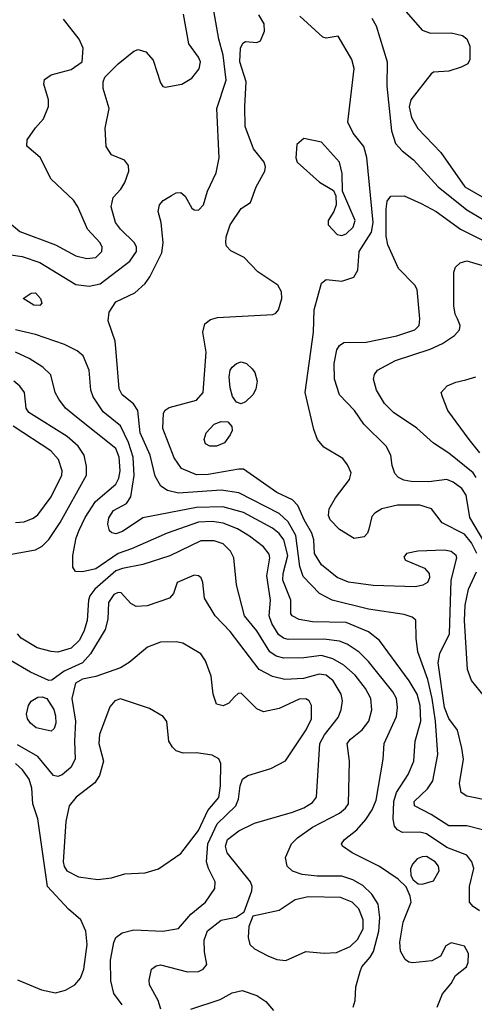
# Model space of a CAD drawing. Extents: x 1173029 to 1307123, y 522559 to 678521.
# Tile 569 of 623: x 1240764 to 1242798, y 657567 to 661973. Entities that reach past the tile are written whole.
import ezdxf

# ---------------------------------------------------------------- set-up
doc = ezdxf.new("R2010")
doc.units = 0

msp = doc.modelspace()

# ---------------------------------------------------------------- linework, layer by layer
at = {"layer": '0CON10XD'}
for points in [[(1242835, 658348), (1242765, 658366.5), (1242685, 658365.3), (1242605, 658416.8), (1242530, 658455), (1242529.5, 658475), (1242589.1, 658530.9), (1242613.3, 658566.7), (1242634.8, 658685), (1242624.9, 658835), (1242610.2, 658935), (1242590.8, 659020.8), (1242545.9, 659145), (1242537.5, 659205), (1242536.3, 659286.3), (1242519.5, 659299.5), (1242485, 659312.2), (1242325, 659335.7), (1242162, 659375), (1242105, 659406), (1242031.9, 659481.9), (1242017, 659527), (1242000, 659665), (1241965, 659726.8), (1241925, 659763.5), (1241745, 659855.7), (1241665, 659867.5), (1241474.4, 659854.4), (1241425, 659866.7), (1241396.2, 659886.2), (1241370.7, 659930.7), (1241348, 660025), (1241303.9, 660125), (1241292.7, 660225), (1241273.6, 660253.6), (1241223.1, 660295), (1241209.2, 660320.8), (1241196.4, 660485), (1241191.1, 660535), (1241160.6, 660625), (1241164.4, 660665), (1241195, 660711.1), (1241279.5, 660750.5), (1241325, 660792.5), (1241347.3, 660822.7), (1241399.9, 660930.1), (1241406.7, 660975), (1241396.7, 661065), (1241384.3, 661115), (1241390, 661145), (1241406.6, 661163.4), (1241443.6, 661186.4), (1241465, 661197.5), (1241485, 661199.2), (1241505, 661183.8), (1241535, 661129.2), (1241545, 661121.9), (1241565, 661121.1), (1241587.1, 661145), (1241603.9, 661206.1), (1241642.7, 661287.3), (1241656.2, 661355), (1241645.9, 661575), (1241688.1, 661701.9), (1241674.5, 661814.5), (1241654.7, 661885), (1241624.4, 662064.4)], [(1242450.9, 662055), (1242565.4, 661925.4), (1242602.6, 661912.6), (1242695, 661914.5), (1242745, 661901.9), (1242765, 661887.5), (1242778.9, 661855), (1242778.9, 661795), (1242768.6, 661775), (1242739.8, 661760.2), (1242685, 661743.1), (1242615, 661738), (1242605, 661731.2), (1242513.6, 661615), (1242507.2, 661582.8), (1242516.9, 661535), (1242545, 661485.6), (1242648.8, 661378.8), (1242755.3, 661225), (1242855, 661168.1)], [(1240725, 660920.8), (1240775, 660913.1), (1240855, 660886.8), (1241015, 660787.5), (1241075, 660780.3), (1241125, 660791.1), (1241256.9, 660893.1), (1241286.8, 660935), (1241286.9, 660955), (1241278.2, 660975), (1241215.5, 661035), (1241193.2, 661065), (1241173.4, 661135), (1241183.2, 661176.8), (1241216.9, 661215), (1241234.3, 661245), (1241252, 661295), (1241250.5, 661320.5), (1241233.8, 661343.8), (1241175, 661368), (1241151.4, 661405), (1241147.3, 661487.3), (1241164.6, 661575), (1241137.5, 661665), (1241137.4, 661695), (1241145.8, 661715), (1241205, 661776.1), (1241275, 661831.8), (1241295, 661840), (1241329.2, 661829.2), (1241361.5, 661791.5), (1241395, 661690), (1241404.3, 661674.3), (1241415, 661671.2), (1241490, 661685), (1241535, 661711.4), (1241567.1, 661752.9), (1241573.8, 661785), (1241565, 661805.6), (1241520.5, 661865), (1241497.8, 661997.8)], [(1240717.4, 661065), (1240765, 661025.3), (1240925, 660965.4), (1241015, 660916.9), (1241065, 660904.6), (1241105, 660908.2), (1241131.2, 660935), (1241132.9, 660955), (1241124.5, 660975), (1241067.5, 661035), (1241024.5, 661135), (1241004.7, 661164.7), (1240905, 661259.1), (1240856.2, 661356.2), (1240796.6, 661406.6), (1240797.7, 661435), (1240835, 661489.4), (1240871.1, 661528.9), (1240893.1, 661585), (1240893.1, 661615), (1240872.9, 661685), (1240875.8, 661705), (1240904.6, 661725.4), (1240995, 661750.5), (1241044.3, 661785), (1241048.5, 661845), (1241030, 661885), (1240960, 661975)], [(1242875, 658476.2), (1242765, 658499.4), (1242739.2, 658515), (1242731.5, 658555), (1242749.6, 658665), (1242743.1, 658713.1), (1242723.4, 658793.4), (1242685, 658845.6), (1242664.9, 658894.9), (1242635.9, 659095), (1242643.6, 659136.4), (1242687.1, 659225), (1242695.2, 659464.8), (1242720, 659565), (1242717.8, 659575), (1242695, 659592.7), (1242665, 659598.9), (1242545.4, 659594.6), (1242495, 659584), (1242482.3, 659567.7), (1242490, 659555), (1242575, 659519.2), (1242595.7, 659495), (1242597.5, 659475), (1242588.8, 659455), (1242567.4, 659442.6), (1242535, 659435.6), (1242345, 659441.3), (1242235, 659455.9), (1242185, 659476.5), (1242115, 659533.3), (1242082.6, 659585), (1242080, 659645), (1242071.6, 659675), (1242036.7, 659735), (1242008.9, 659798.9), (1241984.8, 659824.8), (1241915, 659857.2), (1241765, 659961.1), (1241745, 659962.2), (1241607.8, 659937.8), (1241555, 659936.2), (1241487.8, 659965), (1241455, 660013.1), (1241405, 660143.3), (1241408, 660212), (1241415, 660225.7), (1241433, 660237), (1241555, 660270.4), (1241585, 660304.3), (1241599.1, 660485), (1241583.5, 660575), (1241592.5, 660612.5), (1241617.9, 660632.1), (1241649.1, 660640.9), (1241896.9, 660653.1), (1241910.8, 660659.2), (1241922, 660675), (1241936.7, 660725), (1241935.4, 660755.4), (1241918.9, 660785), (1241830, 660845), (1241768.5, 660908.5), (1241708.7, 660938.7), (1241690.3, 660960.3), (1241686, 660975), (1241688.3, 661001.7), (1241705.5, 661054.5), (1241755, 661128), (1241797.5, 661155), (1241822.5, 661225), (1241860.6, 661295), (1241864.1, 661314.1), (1241858, 661335), (1241810.9, 661395), (1241772.8, 661495), (1241771.2, 661585), (1241778.2, 661695), (1241749.5, 661785), (1241752.2, 661845), (1241762, 661868), (1241775, 661875.6), (1241825, 661871.2), (1241842, 661878), (1241859.2, 661920.8), (1241858.5, 661955), (1241834.8, 661994.8)], [(1242809.6, 659585), (1242785, 659632.6), (1242755, 659670.5), (1242655, 659722.3), (1242606.7, 659785), (1242555, 659801.4), (1242455, 659800.7), (1242385, 659783.8), (1242352.9, 659765), (1242339.8, 659750.2), (1242326.7, 659693.3), (1242320.8, 659675), (1242305, 659659.2), (1242260.9, 659650.9), (1242195, 659691.2), (1242153.2, 659735), (1242146.1, 659755), (1242148.5, 659785), (1242176.8, 659833.2), (1242239.6, 659915), (1242246.8, 659945), (1242231.4, 659981.4), (1242209.9, 660009.9), (1242125, 660060.5), (1242096.1, 660095), (1242079.8, 660139.8), (1242041.2, 660305), (1242078.8, 660575), (1242082.4, 660675), (1242115, 660793.3), (1242135, 660810), (1242205, 660802.5), (1242259.6, 660820.4), (1242277.5, 660852.5), (1242283.7, 660935), (1242315.1, 660984.9), (1242337.8, 661022.2), (1242346.2, 661065), (1242316.8, 661356.8), (1242304.5, 661405), (1242256.1, 661465), (1242232.3, 661515), (1242260, 661755), (1242250.8, 661795), (1242189.3, 661899.3), (1242135, 661890), (1242120, 661895), (1242018.1, 661988.1)], [(1242339.1, 661979.1), (1242358.8, 661945), (1242408.6, 661785), (1242406.8, 661675), (1242428.4, 661475), (1242445, 661418.9), (1242475, 661386.2), (1242526.3, 661346.3), (1242636.9, 661225), (1242765, 661122.2), (1242835, 661081)], [(1242205, 661006.9), (1242225, 661014.6), (1242256.9, 661045), (1242264.6, 661075), (1242208, 661205), (1242206.5, 661285), (1242195.4, 661335), (1242115, 661425.6), (1242035, 661440.8), (1242004, 661415), (1242000, 661355), (1242005.8, 661335), (1242105, 661246.5), (1242168.8, 661208.8), (1242178.8, 661185), (1242180, 661145), (1242169.4, 661115), (1242144.4, 661075), (1242144.3, 661055), (1242185, 661012.1), (1242205, 661006.9)], [(1242845, 659631.8), (1242778.1, 659745), (1242761.9, 659845), (1242742.9, 659875), (1242703.6, 659903.6), (1242675, 659915.3), (1242595, 659904.7), (1242516.4, 659906.4), (1242483.2, 659913.2), (1242459.4, 659925), (1242442.1, 659942.1), (1242431.1, 659978.9), (1242425.5, 660025), (1242404.4, 660065), (1242303.6, 660163.6), (1242261.5, 660225), (1242194.7, 660294.7), (1242172.1, 660365), (1242171, 660435), (1242183.6, 660496.4), (1242195, 660515.4), (1242215, 660528.2), (1242315, 660529.4), (1242451.7, 660558.3), (1242532, 660585), (1242551.4, 660605), (1242554.4, 660635), (1242542.7, 660765), (1242532.5, 660785), (1242459.1, 660859.1), (1242410.9, 660965), (1242403.7, 661003.7), (1242403.3, 661125), (1242408.6, 661161.4), (1242425, 661184), (1242485, 661185.5), (1242560.2, 661150.2), (1242628.1, 661115), (1242736.3, 661036.3), (1242835, 660986.8)], [(1242806.1, 659925), (1242792.6, 659945), (1242685, 660032.8), (1242615, 660078.5), (1242541.1, 660145), (1242436.5, 660215), (1242396.3, 660256.3), (1242360.9, 660315), (1242347.8, 660365), (1242351.9, 660385), (1242365.7, 660405), (1242445, 660448.4), (1242601.4, 660498.6), (1242656.6, 660523.4), (1242710.2, 660559.8), (1242732.5, 660585), (1242734.3, 660605), (1242723.1, 660635), (1242713.3, 660655), (1242707, 660693), (1242707, 660843), (1242714.6, 660865.4), (1242735, 660885.6), (1242765, 660894.5), (1242845, 660870)], [(1240855, 660693.8), (1240827.5, 660695), (1240780, 660725), (1240815, 660750), (1240835, 660751.2), (1240858, 660725), (1240863.3, 660705), (1240855, 660693.8)], [(1242821.4, 657985), (1242792.9, 658005), (1242776.9, 658025), (1242776.4, 658095), (1242796.5, 658175), (1242787.5, 658205), (1242764.7, 658234.7), (1242675, 658269.3), (1242585, 658330.7), (1242555, 658337.1), (1242476.5, 658336.5), (1242455, 658348.2), (1242441.5, 658365), (1242435.2, 658395.2), (1242437.7, 658475), (1242450.4, 658515), (1242501.6, 658595), (1242527.8, 658655), (1242533.5, 658745), (1242558.9, 658835), (1242556.1, 658903.9), (1242542.2, 658955), (1242506.4, 659015), (1242374.8, 659194.8), (1242325, 659234.1), (1242225, 659276.5), (1242075, 659279), (1242015, 659289.7), (1241983.1, 659305), (1241977.8, 659315), (1241978, 659375), (1241942, 659465), (1241943, 659495), (1241963.3, 659575), (1241945.8, 659645.8), (1241925, 659674.7), (1241895, 659698), (1241765, 659767.7), (1241673.9, 659793.9), (1241555, 659790.6), (1241315.3, 659744.7), (1241225, 659683.1), (1241195, 659673.2), (1241176.3, 659676.3), (1241165.5, 659685.5), (1241159.2, 659715), (1241163.8, 659743.8), (1241183.7, 659776.3), (1241241.7, 659808.3), (1241261.9, 659838.1), (1241276.9, 659933.1), (1241271.7, 660015), (1241251.2, 660081.2), (1241215.6, 660155), (1241137.8, 660217.8), (1241092.8, 660285), (1241082.9, 660315), (1241074.6, 660405), (1241048.5, 660468.5), (1241022, 660492), (1240965, 660520), (1240835, 660564.2), (1240745, 660585.7)], [(1242632.5, 657555), (1242655.6, 657614.4), (1242695, 657660), (1242713.9, 657696.1), (1242763.8, 657735), (1242770.8, 657755), (1242772, 657795), (1242755, 657827.5), (1242695, 657842.5), (1242671.4, 657828.6), (1242647.1, 657782.9), (1242608.2, 657761.8), (1242522.9, 657752.9), (1242505, 657756), (1242488.7, 657768.7), (1242468.5, 657805), (1242465.4, 657845), (1242480.7, 657935), (1242515.4, 658025), (1242511.5, 658051.5), (1242492.7, 658092.7), (1242458.1, 658128.1), (1242374.7, 658184.7), (1242251.4, 658245), (1242208.8, 658275), (1242203.8, 658285), (1242217.1, 658305), (1242272.4, 658347.6), (1242312.7, 658395), (1242341.8, 658438.2), (1242359.5, 658480.5), (1242390.8, 658665), (1242394.7, 658735), (1242449.4, 658855), (1242455.3, 658895), (1242450, 658935), (1242433.5, 658965), (1242325, 659100.7), (1242282.5, 659142.5), (1242229.1, 659179.1), (1242195, 659192.5), (1242125, 659201.1), (1241965, 659200.2), (1241945, 659205.3), (1241922.3, 659222.3), (1241892, 659272), (1241881.2, 659305), (1241886, 659375), (1241870.4, 659485), (1241883.4, 659565), (1241880.9, 659580.9), (1241854.4, 659614.4), (1241792.7, 659662.7), (1241739.1, 659695), (1241675, 659720), (1241625, 659728), (1241565, 659724.8), (1241424.5, 659675.5), (1241265.2, 659604.9), (1241205, 659584.4), (1241105, 659515.3), (1241045, 659502.2), (1241013.9, 659503.9), (1241002.7, 659522.7), (1241002.1, 659575), (1241017.5, 659655), (1241030.6, 659689.4), (1241057.7, 659745), (1241103.4, 659816.6), (1241195, 659894.5), (1241208.4, 659921.6), (1241213.7, 659955), (1241209.8, 660015), (1241195, 660053.8), (1241018.8, 660195), (1240969.5, 660235), (1240939.1, 660275), (1240923.1, 660305), (1240904, 660384), (1240867.8, 660417.8), (1240806.6, 660456.6), (1240745, 660484.7)], [(1241755, 660254.2), (1241735, 660262), (1241716.4, 660286.4), (1241705.5, 660325), (1241701.8, 660375), (1241706.7, 660405), (1241715, 660418.6), (1241734.3, 660435), (1241755, 660441.5), (1241778.6, 660435), (1241805, 660411.4), (1241816.9, 660395), (1241826.9, 660355), (1241820.3, 660319.7), (1241806.9, 660295), (1241775, 660262.9), (1241755, 660254.2)], [(1242822.5, 660035), (1242774.8, 660094.8), (1242680, 660225), (1242656.2, 660285), (1242650, 660305), (1242676.7, 660335), (1242715, 660351.4), (1242760.9, 660360.9), (1242805, 660374.4)], [(1240686, 659574), (1240835, 659600.7), (1240865, 659616.9), (1240895, 659647.5), (1240945, 659723.5), (1241062.9, 659935), (1241063.7, 659973.7), (1241052.4, 660025), (1241026, 660065), (1240977.4, 660107.4), (1240805.4, 660215), (1240793.1, 660235), (1240786.2, 660305), (1240765, 660333.5), (1240738.9, 660355)], [(1240745, 659722.7), (1240785, 659726.9), (1240825, 659742.9), (1240845, 659757.9), (1240905, 659838.5), (1240953.6, 659935), (1240954.1, 659955), (1240937.3, 660005), (1240903.6, 660043.6), (1240734.5, 660154.5)], [(1241615, 660064.3), (1241596.2, 660075), (1241590, 660095), (1241598.1, 660125), (1241635, 660163.5), (1241665, 660175.6), (1241695, 660174), (1241713, 660153), (1241714.3, 660135), (1241706.7, 660115), (1241680.2, 660079.8), (1241645, 660064.4), (1241615, 660064.3)], [(1242256.9, 657555), (1242265.6, 657585), (1242268.9, 657645), (1242286.9, 657715), (1242295.4, 657735), (1242332.3, 657777.7), (1242346.6, 657803.4), (1242371.8, 657895), (1242376.3, 657956.3), (1242368.3, 658015), (1242340.1, 658060.1), (1242298.8, 658098.8), (1242255, 658123.7), (1242205, 658141), (1242095, 658140.2), (1242027.9, 658147.9), (1241985, 658163.6), (1241961.1, 658185), (1241953.5, 658225), (1241980.5, 658285), (1242007.3, 658312.7), (1242075, 658359.7), (1242195, 658422.9), (1242222.5, 658445), (1242235.9, 658465), (1242239.2, 658655), (1242230, 658735), (1242245, 658754.5), (1242296.8, 658795), (1242325.9, 658835), (1242340.3, 658885), (1242335.9, 658935), (1242311.2, 658981.2), (1242265, 659040.6), (1242214.3, 659084.3), (1242165, 659113.5), (1242115, 659128.7), (1242035, 659118.3), (1241945.6, 659115.6), (1241911.1, 659125), (1241883.3, 659145), (1241825, 659238.5), (1241770.4, 659305), (1241734.1, 659445), (1241722.8, 659565), (1241707.8, 659595), (1241675, 659627.2), (1241635, 659641.8), (1241575, 659641.6), (1241435.6, 659574.4), (1241315.2, 659534.8), (1241225, 659518), (1241195, 659506.3), (1241101, 659425), (1241077.9, 659395), (1241071.7, 659375), (1241066.2, 659285), (1241051.6, 659235), (1241030.8, 659195), (1240995, 659160.7), (1240935, 659143.5), (1240905, 659145.3), (1240843, 659163), (1240771.1, 659205), (1240754.5, 659225)], [(1241395.2, 657545), (1241384.3, 657584.3), (1241345.6, 657655), (1241343.1, 657675), (1241354.2, 657725), (1241375, 657740), (1241395, 657744.4), (1241515, 657712.5), (1241565, 657713.8), (1241585.6, 657725), (1241601.1, 657745), (1241591.7, 657801.7), (1241590, 657855), (1241604.1, 657895.9), (1241665, 657943.8), (1241732.1, 657957.9), (1241769.3, 657980.7), (1241803.1, 658075), (1241804.4, 658095), (1241796.7, 658115), (1241693.1, 658245), (1241684.7, 658275), (1241693.8, 658305), (1241745, 658343.2), (1241815, 658377.5), (1241985, 658427.1), (1242035, 658447.2), (1242075, 658470.9), (1242092.1, 658495), (1242107.6, 658735), (1242127.4, 658772.6), (1242189.1, 658850.9), (1242202.8, 658885), (1242209.1, 658925), (1242202.2, 658955), (1242167.2, 659015), (1242135, 659040.5), (1242104.8, 659045.2), (1242034.4, 659025.6), (1241950.3, 659020.3), (1241895, 659034.2), (1241835, 659065.7), (1241706.1, 659236.1), (1241639.6, 659305), (1241591.5, 659385), (1241584.3, 659455), (1241575.7, 659475), (1241565, 659484.2), (1241545, 659487.1), (1241468.8, 659455), (1241452, 659405), (1241434, 659385), (1241335, 659350.3), (1241285, 659348), (1241261.1, 659361.1), (1241217.8, 659407.8), (1241205, 659410.7), (1241185, 659401.3), (1241161.3, 659365), (1241158.9, 659291.1), (1241147.5, 659245), (1241081.6, 659135), (1241045, 659096), (1240962.6, 659057.4), (1240908, 659018), (1240895, 659016.9), (1240813.1, 659053.1), (1240617.5, 659167.5)], [(1242844, 658945), (1242785, 659016.7), (1242768, 659065), (1242754.1, 659285), (1242757.2, 659352.8), (1242772.4, 659425), (1242807.4, 659502.6)], [(1241222.9, 657565), (1241185.3, 657615.3), (1241172.4, 657672.4), (1241170, 657765), (1241185, 657843.8), (1241195, 657866.9), (1241222.1, 657887.9), (1241275, 657900.8), (1241404.6, 657895.4), (1241475, 657907.1), (1241529.4, 657970.6), (1241596, 658025), (1241637.6, 658085), (1241638.6, 658115), (1241608.8, 658175), (1241600.5, 658205), (1241605.8, 658285), (1241647.6, 658375), (1241732, 658455), (1241743.8, 658485), (1241750.3, 658545), (1241761.1, 658575), (1241785, 658591.8), (1241887.3, 658622.7), (1241953.9, 658656.1), (1242045.3, 658795), (1242069.4, 658845), (1242069.6, 658905), (1242060, 658925), (1242045, 658934.5), (1242015, 658932.1), (1241925, 658891.5), (1241855, 658876.7), (1241825, 658890), (1241755, 658960), (1241741.7, 658958.3), (1241725, 658943.3), (1241700, 658915), (1241675, 658902.9), (1241645, 658910), (1241629.4, 658955), (1241621.4, 659035), (1241595, 659103.8), (1241574.3, 659135), (1241493.9, 659183.9), (1241465, 659190), (1241395, 659188.5), (1241335.8, 659165), (1241253.8, 659096.2), (1241215, 659072.8), (1241105.2, 659034.8), (1241045, 659022.5), (1241014.7, 659005), (1240997.4, 658935), (1241014.3, 658835), (1241009.3, 658745), (1241013.2, 658665), (1240993.4, 658626.6), (1240955, 658594.6), (1240935, 658586.2), (1240915, 658590.8), (1240845, 658676.1), (1240755, 658729.1)], [(1240905, 658789.2), (1240838, 658805), (1240813.1, 658825), (1240799.4, 658845), (1240794.5, 658865.5), (1240804.2, 658905), (1240815.8, 658924.2), (1240845, 658941.2), (1240865, 658943.3), (1240886.1, 658936.1), (1240916.4, 658886.4), (1240925, 658857.5), (1240926, 658825), (1240918.5, 658801.5), (1240905, 658789.2)], [(1241113.6, 658126.4), (1241175, 658133.5), (1241235, 658151.4), (1241325, 658155.7), (1241385, 658174.2), (1241485, 658242.2), (1241565, 658345.3), (1241605.8, 658434.2), (1241655, 658492.5), (1241662.4, 658545), (1241663.5, 658645), (1241655, 658665.7), (1241625, 658682.7), (1241555, 658692.5), (1241495, 658690.9), (1241465, 658702.2), (1241447.7, 658717.7), (1241431.5, 658745), (1241422.7, 658832.7), (1241405.7, 658855.7), (1241345, 658891.4), (1241215, 658934.5), (1241189.4, 658925), (1241168, 658898), (1241122, 658775), (1241117.8, 658735), (1241139.4, 658655), (1241121.9, 658591.9), (1241101.2, 658558.8), (1241016.4, 658495), (1240985.4, 658455), (1240971.5, 658385), (1240959.4, 658205), (1240963.4, 658183.4), (1240975.4, 658165.4), (1241027.6, 658137.6), (1241113.6, 658126.4)], [(1240755, 657677.5), (1240861.9, 657631.9), (1240925, 657619.3), (1240969, 657631), (1241010.5, 657655), (1241036.2, 657683.8), (1241051.2, 657725), (1241066.7, 657835), (1241060.4, 657895), (1241038.2, 657945), (1240983.1, 657993.1), (1240888.1, 658095), (1240845, 658398), (1240823.8, 658465), (1240818.7, 658535), (1240806.7, 658575), (1240776.3, 658616.3), (1240745, 658644.7)], [(1242565, 658104.3), (1242615, 658120), (1242640.4, 658165), (1242637.7, 658185), (1242623.8, 658205), (1242585, 658228.4), (1242565, 658228), (1242542.3, 658217.7), (1242521.5, 658195), (1242513, 658173), (1242514.2, 658144.2), (1242524.2, 658124.2), (1242547, 658107), (1242565, 658104.3)], [(1241955, 657763.5), (1242045, 657803.1), (1242126.2, 657796.2), (1242181.4, 657798.6), (1242243.2, 657826.8), (1242275, 657857.5), (1242300.5, 657905), (1242301.6, 657945), (1242281.3, 657995), (1242251.5, 658025), (1242200, 658045), (1242055, 658048.3), (1241996.9, 658035), (1241925, 657986.5), (1241807.5, 657962.5), (1241789.2, 657915), (1241787, 657867), (1241794.6, 657834.6), (1241814.2, 657815), (1241875, 657783.9), (1241915, 657767.7), (1241955, 657763.5)], [(1241530, 657545), (1241660.6, 657589.4), (1241715, 657618.6), (1241759.1, 657629.1), (1241825, 657606.7), (1241865, 657580), (1241899.8, 657539.8)]]:
    msp.add_lwpolyline(points, dxfattribs=at)

doc.saveas('drawing.dxf')
